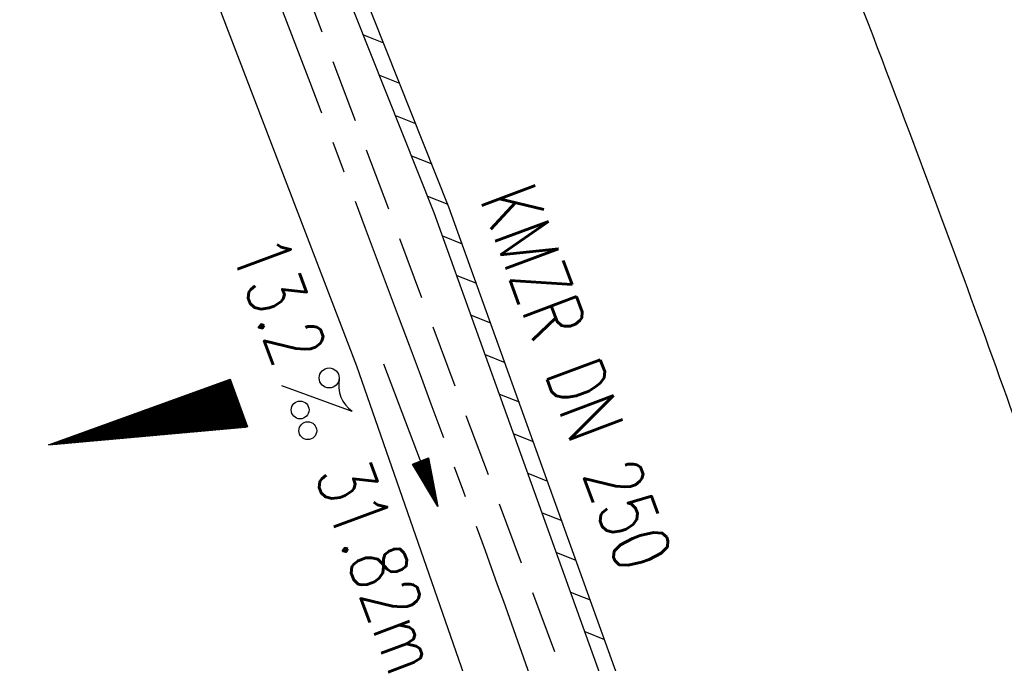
# Model space of a CAD drawing. Extents: x 450316 to 454644, y 428795 to 436505.
# Tile 299 of 324: x 453205 to 453236, y 433503 to 433524. Entities that reach past the tile are written whole.
import ezdxf
from ezdxf.enums import TextEntityAlignment as Align

# ---------------------------------------------------------------- set-up
doc = ezdxf.new("R2010")
doc.units = 0
doc.header["$LTSCALE"] = 2
doc.header["$MEASUREMENT"] = 0
for name, pattern in [('ACHSE', [5.5, 4, -0.5, 0.5, -0.5]), ('AUSGEZOGEN', [0]), ('GESTRICH-X2', [1.5, 1, -0.5])]:
    doc.linetypes.add(name, pattern=pattern)
doc.layers.get('0').update_dxf_attribs({"linetype": 'CONTINUOUS'})
for name, color, linetype in [('ACHSETOP', 1, 'ACHSE'), ('FBR', 8, 'CONTINUOUS'), ('GEF', 1, 'AUSGEZOGEN'), ('KANAL', 7, 'GESTRICH-X2'), ('PFEIL', 7, 'CONTINUOUS'), ('RINNE', 8, 'CONTINUOUS'), ('TEXTO', 4, 'CONTINUOUS'), ('TEXTU', 4, 'CONTINUOUS')]:
    doc.layers.add(name, color=color, linetype=linetype)
doc.styles.add('ROMANS', font='romans.shx', dxfattribs={"width": 0.8})

# ---------------------------------------------------------------- blocks, each defined once
blk = doc.blocks.new('PROM')
blk.add_line((1.566, 1.817), (0.019, 0.015))
for centre, radius in [((0.317, 1.51), 0.317), ((0.943, 0.291), 0.283), ((1.645, 0.287), 0.283)]:
    blk.add_circle(centre, radius)
blk.add_arc((0.992, 2.682), 1.033, 239.1414, 303.3549)
blk = doc.blocks.new('PFEIL2')
at = {"color": 0}
for p, q in [((0.88, 0.002), (-2.401, -0.012)), ((0.881, -0.271), (0.879, 0.276)), ((0.879, 0.276), (2.429, 0.009)), ((0.911, 0.27), (0.879, 0.265)), ((0.965, 0.261), (0.879, 0.246)), ((1.019, 0.252), (0.879, 0.228)), ((1.073, 0.242), (0.879, 0.209)), ((1.127, 0.233), (0.879, 0.191)), ((1.181, 0.224), (0.879, 0.172)), ((1.235, 0.214), (0.879, 0.154)), ((1.289, 0.205), (0.879, 0.135)), ((1.343, 0.196), (0.879, 0.117)), ((1.397, 0.187), (0.879, 0.098)), ((1.451, 0.177), (0.879, 0.08)), ((1.505, 0.168), (0.879, 0.061)), ((1.559, 0.159), (0.88, 0.043)), ((1.613, 0.149), (0.88, 0.024)), ((1.668, 0.14), (0.88, 0.006)), ((1.722, 0.131), (0.88, -0.013)), ((1.776, 0.121), (0.88, -0.031)), ((1.83, 0.112), (0.88, -0.05)), ((1.884, 0.103), (0.88, -0.068)), ((1.938, 0.094), (0.88, -0.087)), ((1.992, 0.084), (0.88, -0.105)), ((2.046, 0.075), (0.88, -0.124)), ((2.1, 0.066), (0.88, -0.142)), ((2.154, 0.056), (0.88, -0.161)), ((2.208, 0.047), (0.88, -0.179)), ((2.262, 0.038), (0.881, -0.198)), ((2.316, 0.029), (0.881, -0.216)), ((2.37, 0.019), (0.881, -0.235)), ((2.424, 0.01), (0.881, -0.253)), ((2.429, 0.009), (0.881, -0.271))]:
    blk.add_line(p, q, dxfattribs=at)
blk = doc.blocks.new('*X33')
at = {"color": 0}
for p, q in [((725.827, 193.844), (727.436, 195.453)), ((725.827, 193.853), (727.427, 195.453)), ((725.827, 193.861), (727.418, 195.453)), ((725.827, 193.87), (727.409, 195.453)), ((725.827, 193.879), (727.401, 195.453)), ((725.827, 193.888), (727.392, 195.453)), ((725.827, 193.897), (727.383, 195.453)), ((725.827, 193.906), (727.374, 195.453)), ((725.827, 193.914), (727.365, 195.453)), ((725.827, 193.923), (727.356, 195.453)), ((725.827, 193.932), (727.347, 195.453)), ((725.827, 193.941), (727.339, 195.453)), ((725.827, 193.95), (727.33, 195.453)), ((725.827, 193.959), (727.321, 195.453)), ((725.827, 193.967), (727.312, 195.453)), ((725.827, 193.976), (727.303, 195.453)), ((725.827, 193.985), (727.294, 195.453)), ((725.827, 193.994), (727.286, 195.453)), ((725.827, 194.003), (727.277, 195.453)), ((725.827, 194.012), (727.268, 195.453)), ((725.827, 194.02), (727.259, 195.453)), ((725.827, 194.029), (727.25, 195.453)), ((725.827, 194.038), (727.241, 195.453)), ((725.827, 194.047), (727.233, 195.453)), ((725.827, 194.056), (727.224, 195.453)), ((725.827, 194.065), (727.215, 195.453)), ((725.827, 194.073), (727.206, 195.453)), ((725.827, 194.082), (727.197, 195.453)), ((725.827, 194.091), (727.188, 195.453)), ((725.827, 194.1), (727.18, 195.453)), ((725.827, 194.109), (727.171, 195.453)), ((725.827, 194.118), (727.162, 195.453)), ((725.827, 194.127), (727.153, 195.453)), ((725.827, 194.135), (727.144, 195.453)), ((725.827, 194.144), (727.135, 195.453)), ((725.827, 194.153), (727.127, 195.453)), ((725.827, 194.162), (727.118, 195.453)), ((725.827, 194.171), (727.109, 195.453)), ((725.827, 194.18), (727.1, 195.453)), ((725.827, 194.188), (727.091, 195.453)), ((725.827, 194.197), (727.082, 195.453)), ((725.827, 194.206), (727.073, 195.453)), ((725.827, 194.215), (727.065, 195.453)), ((725.827, 194.224), (727.056, 195.453)), ((725.827, 194.233), (727.047, 195.453)), ((725.827, 194.241), (727.038, 195.453)), ((725.827, 194.25), (727.029, 195.453)), ((725.827, 194.259), (727.02, 195.453)), ((725.827, 194.268), (727.012, 195.453)), ((725.827, 194.277), (727.003, 195.453)), ((725.827, 194.286), (726.994, 195.453)), ((725.827, 194.294), (726.985, 195.453)), ((725.827, 194.303), (726.976, 195.453)), ((725.827, 194.312), (726.967, 195.453)), ((725.827, 194.321), (726.959, 195.453)), ((725.827, 194.33), (726.95, 195.453)), ((725.827, 194.339), (726.941, 195.453)), ((725.827, 194.348), (726.932, 195.453)), ((725.827, 194.356), (726.923, 195.453)), ((725.827, 194.365), (726.914, 195.453)), ((725.827, 194.374), (726.906, 195.453)), ((725.827, 194.383), (726.897, 195.453)), ((725.827, 194.392), (726.888, 195.453)), ((725.827, 194.401), (726.879, 195.453)), ((725.827, 194.409), (726.87, 195.453)), ((725.827, 194.418), (726.861, 195.453)), ((725.827, 194.427), (726.853, 195.453)), ((725.827, 194.436), (726.844, 195.453)), ((725.827, 194.445), (726.835, 195.453)), ((725.827, 194.454), (726.826, 195.453)), ((725.827, 194.462), (726.817, 195.453)), ((725.827, 194.471), (726.808, 195.453)), ((725.827, 194.48), (726.799, 195.453)), ((725.827, 194.489), (726.791, 195.453)), ((725.827, 194.498), (726.782, 195.453)), ((725.827, 194.507), (726.773, 195.453)), ((725.827, 194.515), (726.764, 195.453)), ((725.827, 194.524), (726.755, 195.453)), ((725.827, 194.533), (726.746, 195.453)), ((725.827, 194.542), (726.738, 195.453)), ((725.827, 194.551), (726.729, 195.453)), ((725.827, 194.56), (726.72, 195.453)), ((725.827, 194.568), (726.711, 195.453)), ((725.827, 194.577), (726.702, 195.453)), ((725.827, 194.586), (726.693, 195.453)), ((725.827, 194.595), (726.685, 195.453)), ((725.827, 194.604), (726.676, 195.453)), ((725.827, 194.613), (726.667, 195.453)), ((725.827, 194.622), (726.658, 195.453)), ((725.827, 194.63), (726.649, 195.453)), ((725.827, 194.639), (726.64, 195.453)), ((725.827, 194.648), (726.632, 195.453)), ((725.827, 194.657), (726.623, 195.453)), ((725.827, 194.666), (726.614, 195.453)), ((725.827, 194.675), (726.605, 195.453)), ((725.827, 194.683), (726.596, 195.453)), ((725.827, 194.692), (726.587, 195.453)), ((725.827, 194.701), (726.579, 195.453)), ((725.827, 194.71), (726.57, 195.453)), ((725.827, 194.719), (726.561, 195.453)), ((725.827, 194.728), (726.552, 195.453)), ((725.827, 194.736), (726.543, 195.453)), ((725.827, 194.745), (726.534, 195.453)), ((725.827, 194.754), (726.525, 195.453)), ((725.827, 194.763), (726.517, 195.453)), ((725.827, 194.772), (726.508, 195.453)), ((725.827, 194.781), (726.499, 195.453)), ((725.827, 194.789), (726.49, 195.453)), ((725.827, 194.798), (726.481, 195.453)), ((725.827, 194.807), (726.472, 195.453)), ((725.827, 194.816), (726.464, 195.453)), ((725.827, 194.825), (726.455, 195.453)), ((725.827, 194.834), (726.446, 195.453)), ((725.827, 194.842), (726.437, 195.453)), ((725.827, 194.851), (726.428, 195.453)), ((725.827, 194.86), (726.419, 195.453)), ((725.827, 194.869), (726.411, 195.453)), ((725.827, 194.878), (726.402, 195.453)), ((725.827, 194.887), (726.393, 195.453)), ((725.827, 194.896), (726.384, 195.453)), ((725.827, 194.904), (726.375, 195.453)), ((725.827, 194.913), (726.366, 195.453)), ((725.827, 194.922), (726.358, 195.453)), ((725.827, 194.931), (726.349, 195.453)), ((725.827, 194.94), (726.34, 195.453)), ((725.827, 194.949), (726.331, 195.453)), ((725.827, 194.957), (726.322, 195.453)), ((725.827, 194.966), (726.313, 195.453)), ((725.827, 194.975), (726.305, 195.453)), ((725.827, 194.984), (726.296, 195.453)), ((725.827, 194.993), (726.287, 195.453)), ((725.827, 195.002), (726.278, 195.453)), ((725.827, 195.01), (726.269, 195.453)), ((725.827, 195.019), (726.26, 195.453)), ((725.827, 195.028), (726.251, 195.453)), ((725.827, 195.037), (726.243, 195.453)), ((725.827, 195.046), (726.234, 195.453)), ((725.827, 195.055), (726.225, 195.453)), ((725.827, 195.063), (726.216, 195.453)), ((725.827, 195.072), (726.207, 195.453)), ((725.827, 195.081), (726.198, 195.453)), ((725.827, 195.09), (726.19, 195.453)), ((725.827, 195.099), (726.181, 195.453)), ((725.827, 195.108), (726.172, 195.453)), ((725.827, 195.116), (726.163, 195.453)), ((725.827, 195.125), (726.154, 195.453)), ((725.827, 195.134), (726.145, 195.453)), ((725.827, 195.143), (726.137, 195.453)), ((725.827, 195.152), (726.128, 195.453)), ((725.827, 195.161), (726.119, 195.453)), ((725.827, 195.17), (726.11, 195.453)), ((725.827, 195.178), (726.101, 195.453)), ((725.827, 195.187), (726.092, 195.453)), ((725.827, 195.196), (726.084, 195.453)), ((725.827, 195.205), (726.075, 195.453)), ((725.827, 195.214), (726.066, 195.453)), ((725.827, 195.223), (726.057, 195.453)), ((725.827, 195.231), (726.048, 195.453)), ((725.827, 195.24), (726.039, 195.453)), ((725.827, 195.249), (726.031, 195.453)), ((725.827, 195.258), (726.022, 195.453)), ((725.827, 195.267), (726.013, 195.453)), ((725.827, 195.276), (726.004, 195.453)), ((725.827, 195.284), (725.995, 195.453)), ((725.827, 195.293), (725.986, 195.453)), ((725.827, 195.302), (725.977, 195.453)), ((725.827, 195.311), (725.969, 195.453)), ((725.827, 195.32), (725.96, 195.453)), ((725.827, 195.329), (725.951, 195.453)), ((725.827, 195.337), (725.942, 195.453)), ((725.827, 195.346), (725.933, 195.453)), ((725.827, 195.355), (725.924, 195.453)), ((725.827, 195.364), (725.916, 195.453)), ((725.827, 195.373), (725.907, 195.453)), ((725.827, 195.382), (725.898, 195.453)), ((725.827, 195.39), (725.889, 195.453)), ((725.827, 195.399), (725.88, 195.453)), ((725.827, 195.408), (725.871, 195.453)), ((725.827, 195.417), (725.863, 195.453)), ((725.827, 195.426), (725.854, 195.453)), ((725.827, 195.435), (725.845, 195.453)), ((725.827, 195.444), (725.836, 195.453)), ((725.827, 193.826), (727.433, 195.433)), ((725.827, 193.817), (727.43, 195.421)), ((725.827, 193.808), (727.427, 195.409)), ((725.827, 193.799), (727.424, 195.397)), ((725.827, 193.791), (727.421, 195.385)), ((725.827, 193.782), (727.418, 195.373)), ((725.827, 193.773), (727.414, 195.361)), ((725.827, 193.764), (727.411, 195.349)), ((725.827, 193.755), (727.408, 195.337)), ((725.827, 193.746), (727.405, 195.325)), ((725.827, 193.738), (727.402, 195.313)), ((725.827, 193.729), (727.399, 195.301)), ((725.827, 193.72), (727.395, 195.289)), ((725.827, 193.711), (727.392, 195.277)), ((725.827, 193.702), (727.389, 195.265)), ((725.827, 193.693), (727.386, 195.253)), ((725.827, 193.685), (727.383, 195.241)), ((725.827, 193.676), (727.38, 195.229)), ((725.827, 193.667), (727.377, 195.217)), ((725.827, 193.658), (727.373, 195.205)), ((725.827, 193.649), (727.37, 195.193)), ((725.827, 193.64), (727.367, 195.181)), ((725.827, 193.632), (727.364, 195.169)), ((725.827, 193.623), (727.361, 195.157)), ((725.827, 193.614), (727.358, 195.145)), ((725.827, 193.605), (727.354, 195.133)), ((725.827, 193.596), (727.351, 195.121)), ((725.827, 193.587), (727.348, 195.109)), ((725.827, 193.579), (727.345, 195.097)), ((725.827, 193.57), (727.342, 195.085)), ((725.827, 193.561), (727.339, 195.073)), ((725.827, 193.552), (727.336, 195.061)), ((725.827, 193.543), (727.332, 195.049)), ((725.827, 193.534), (727.329, 195.037)), ((725.827, 193.525), (727.326, 195.025)), ((725.827, 193.517), (727.323, 195.013)), ((725.827, 193.508), (727.32, 195.001)), ((725.827, 193.499), (727.317, 194.989)), ((725.827, 193.49), (727.313, 194.977)), ((725.827, 193.481), (727.31, 194.965)), ((725.827, 193.472), (727.307, 194.953)), ((725.827, 193.464), (727.304, 194.941)), ((725.827, 193.455), (727.301, 194.929)), ((725.827, 193.446), (727.298, 194.917)), ((725.827, 193.437), (727.295, 194.905)), ((725.827, 193.428), (727.291, 194.893)), ((725.827, 193.419), (727.288, 194.881)), ((725.827, 193.411), (727.285, 194.869)), ((725.827, 193.402), (727.282, 194.857)), ((725.827, 193.393), (727.279, 194.845)), ((725.827, 193.384), (727.276, 194.833)), ((725.827, 193.375), (727.272, 194.821)), ((725.827, 193.366), (727.269, 194.809)), ((725.827, 193.358), (727.266, 194.797)), ((725.827, 193.349), (727.263, 194.785)), ((725.827, 193.34), (727.26, 194.773)), ((725.827, 193.331), (727.257, 194.761)), ((725.827, 193.322), (727.254, 194.749)), ((725.827, 193.313), (727.25, 194.737)), ((725.827, 193.305), (727.247, 194.725)), ((725.827, 193.296), (727.244, 194.713)), ((725.827, 193.287), (727.241, 194.701)), ((725.827, 193.278), (727.238, 194.689)), ((725.827, 193.269), (727.235, 194.677)), ((725.827, 193.26), (727.231, 194.665)), ((725.827, 193.251), (727.228, 194.653)), ((725.827, 193.243), (727.225, 194.641)), ((725.827, 193.234), (727.222, 194.629)), ((725.827, 193.225), (727.219, 194.617)), ((725.827, 193.216), (727.216, 194.605)), ((725.827, 193.207), (727.213, 194.593)), ((725.827, 193.198), (727.209, 194.581)), ((725.827, 193.19), (727.206, 194.569)), ((725.827, 193.181), (727.203, 194.557)), ((725.827, 193.172), (727.2, 194.545)), ((725.827, 193.163), (727.197, 194.533)), ((725.827, 193.154), (727.194, 194.521)), ((725.827, 193.145), (727.19, 194.509)), ((725.827, 193.137), (727.187, 194.497)), ((725.827, 193.128), (727.184, 194.485)), ((725.827, 193.119), (727.181, 194.473)), ((725.827, 193.11), (727.178, 194.461)), ((725.827, 193.101), (727.175, 194.449)), ((725.827, 193.092), (727.172, 194.437)), ((725.827, 193.084), (727.168, 194.425)), ((725.827, 193.075), (727.165, 194.413)), ((725.827, 193.066), (727.162, 194.401)), ((725.827, 193.057), (727.159, 194.389)), ((725.827, 193.048), (727.156, 194.377)), ((725.827, 193.039), (727.153, 194.365)), ((725.827, 193.031), (727.149, 194.353)), ((725.827, 193.022), (727.146, 194.341)), ((725.827, 193.013), (727.143, 194.329)), ((725.827, 193.004), (727.14, 194.317)), ((725.827, 192.995), (727.137, 194.305)), ((725.827, 192.986), (727.134, 194.293)), ((725.827, 192.977), (727.131, 194.281)), ((725.827, 192.969), (727.127, 194.269)), ((725.827, 192.96), (727.124, 194.257)), ((725.827, 192.951), (727.121, 194.245)), ((725.827, 192.942), (727.118, 194.233)), ((725.827, 192.933), (727.115, 194.221)), ((725.827, 192.924), (727.112, 194.209)), ((725.827, 192.916), (727.108, 194.197)), ((725.827, 192.907), (727.105, 194.185)), ((725.827, 192.898), (727.102, 194.173)), ((725.827, 192.889), (727.099, 194.161)), ((725.827, 192.88), (727.096, 194.15)), ((725.827, 192.871), (727.093, 194.138)), ((725.827, 192.863), (727.09, 194.126)), ((725.827, 192.854), (727.086, 194.114)), ((725.827, 192.845), (727.083, 194.102)), ((725.827, 192.836), (727.08, 194.09)), ((725.827, 192.827), (727.077, 194.078)), ((725.827, 192.818), (727.074, 194.066)), ((725.827, 192.81), (727.071, 194.054)), ((725.827, 192.801), (727.068, 194.042)), ((725.827, 192.792), (727.064, 194.03)), ((725.827, 192.783), (727.061, 194.018)), ((725.827, 192.774), (727.058, 194.006)), ((725.827, 192.765), (727.055, 193.994)), ((725.827, 192.757), (727.052, 193.982)), ((725.827, 192.748), (727.049, 193.97)), ((725.827, 192.739), (727.045, 193.958)), ((725.827, 192.73), (727.042, 193.946)), ((725.827, 192.721), (727.039, 193.934)), ((725.827, 192.712), (727.036, 193.922)), ((725.827, 192.703), (727.033, 193.91)), ((725.827, 192.695), (727.03, 193.898)), ((725.827, 192.686), (727.027, 193.886)), ((725.827, 192.677), (727.023, 193.874)), ((725.827, 192.668), (727.02, 193.862)), ((725.827, 192.659), (727.017, 193.85)), ((725.827, 192.65), (727.014, 193.838)), ((725.827, 192.642), (727.011, 193.826)), ((725.827, 192.633), (727.008, 193.814)), ((725.827, 192.624), (727.004, 193.802)), ((725.827, 192.615), (727.001, 193.79)), ((725.827, 192.606), (726.998, 193.778)), ((725.827, 192.597), (726.995, 193.766)), ((725.827, 192.589), (726.992, 193.754)), ((725.827, 192.58), (726.989, 193.742)), ((725.827, 192.571), (726.986, 193.73)), ((725.827, 192.562), (726.982, 193.718)), ((725.827, 192.553), (726.979, 193.706)), ((725.827, 192.544), (726.976, 193.694)), ((725.827, 192.536), (726.973, 193.682)), ((725.827, 192.527), (726.97, 193.67)), ((725.827, 192.518), (726.967, 193.658)), ((725.827, 192.509), (726.963, 193.646)), ((725.827, 192.5), (726.96, 193.634)), ((725.827, 192.491), (726.957, 193.622)), ((725.827, 192.483), (726.954, 193.61)), ((725.827, 192.474), (726.951, 193.598)), ((725.827, 192.465), (726.948, 193.586)), ((725.827, 192.456), (726.945, 193.574)), ((725.827, 192.447), (726.941, 193.562)), ((725.827, 192.438), (726.938, 193.55)), ((725.827, 192.429), (726.935, 193.538)), ((725.827, 192.421), (726.932, 193.526)), ((725.827, 192.412), (726.929, 193.514)), ((725.827, 192.403), (726.926, 193.502)), ((725.827, 192.394), (726.922, 193.49)), ((725.827, 192.385), (726.919, 193.478)), ((725.827, 192.376), (726.916, 193.466)), ((725.827, 192.368), (726.913, 193.454)), ((725.827, 192.359), (726.91, 193.442)), ((725.827, 192.35), (726.907, 193.43)), ((725.827, 192.341), (726.904, 193.418)), ((725.827, 192.332), (726.9, 193.406)), ((725.827, 192.323), (726.897, 193.394)), ((725.827, 192.315), (726.894, 193.382)), ((725.827, 192.306), (726.891, 193.37)), ((725.827, 192.297), (726.888, 193.358)), ((725.827, 192.288), (726.885, 193.346)), ((725.827, 192.279), (726.881, 193.334)), ((725.827, 192.27), (726.878, 193.322)), ((725.827, 192.262), (726.875, 193.31)), ((725.827, 192.253), (726.872, 193.298)), ((725.827, 192.244), (726.869, 193.286)), ((725.827, 192.235), (726.866, 193.274)), ((725.827, 192.226), (726.863, 193.262)), ((725.827, 192.217), (726.859, 193.25)), ((725.827, 192.209), (726.856, 193.238)), ((725.827, 192.2), (726.853, 193.226)), ((725.827, 192.191), (726.85, 193.214)), ((725.827, 192.182), (726.847, 193.202)), ((725.827, 192.173), (726.844, 193.19)), ((725.827, 192.164), (726.84, 193.178)), ((725.827, 192.155), (726.837, 193.166)), ((725.827, 192.147), (726.834, 193.154)), ((725.827, 192.138), (726.831, 193.142)), ((725.827, 192.129), (726.828, 193.13)), ((725.827, 192.12), (726.825, 193.118)), ((725.827, 192.111), (726.822, 193.106)), ((725.827, 192.102), (726.818, 193.094)), ((725.827, 192.094), (726.815, 193.082)), ((725.827, 192.085), (726.812, 193.07)), ((725.827, 192.076), (726.809, 193.058)), ((725.827, 192.067), (726.806, 193.046)), ((725.827, 192.058), (726.803, 193.034)), ((725.827, 192.049), (726.799, 193.022)), ((725.827, 192.041), (726.796, 193.01)), ((725.827, 192.032), (726.793, 192.998)), ((725.827, 192.023), (726.79, 192.986)), ((725.827, 192.014), (726.787, 192.974)), ((725.827, 192.005), (726.784, 192.962)), ((725.827, 191.996), (726.781, 192.95)), ((725.827, 191.988), (726.777, 192.938)), ((725.827, 191.979), (726.774, 192.926)), ((725.827, 191.97), (726.771, 192.914)), ((725.827, 191.961), (726.768, 192.902)), ((725.827, 191.952), (726.765, 192.89)), ((725.827, 191.943), (726.762, 192.878)), ((725.827, 191.935), (726.758, 192.866)), ((725.827, 191.926), (726.755, 192.854)), ((725.827, 191.917), (726.752, 192.842)), ((725.827, 191.908), (726.749, 192.83)), ((725.827, 191.899), (726.746, 192.818)), ((725.827, 191.89), (726.743, 192.806)), ((725.827, 191.881), (726.74, 192.794)), ((725.827, 191.873), (726.736, 192.782)), ((725.827, 191.864), (726.733, 192.77)), ((725.827, 191.855), (726.73, 192.758)), ((725.827, 191.846), (726.727, 192.746)), ((725.827, 191.837), (726.724, 192.734)), ((725.827, 191.828), (726.721, 192.722)), ((725.827, 191.82), (726.717, 192.71)), ((725.827, 191.811), (726.714, 192.698)), ((725.827, 191.802), (726.711, 192.686)), ((725.827, 191.793), (726.708, 192.674)), ((725.827, 191.784), (726.705, 192.662)), ((725.827, 191.775), (726.702, 192.65)), ((725.827, 191.767), (726.699, 192.639)), ((725.827, 191.758), (726.695, 192.627)), ((725.827, 191.749), (726.692, 192.615)), ((725.827, 191.74), (726.689, 192.603)), ((725.827, 191.731), (726.686, 192.591)), ((725.827, 191.722), (726.683, 192.579)), ((725.827, 191.714), (726.68, 192.567)), ((725.827, 191.705), (726.677, 192.555)), ((725.827, 191.696), (726.673, 192.543)), ((725.827, 191.687), (726.67, 192.531)), ((725.827, 191.678), (726.667, 192.519)), ((725.827, 191.669), (726.664, 192.507)), ((725.827, 191.66), (726.661, 192.495)), ((725.827, 191.652), (726.658, 192.483)), ((725.827, 191.643), (726.654, 192.471)), ((725.827, 191.634), (726.651, 192.459)), ((725.827, 191.625), (726.648, 192.447)), ((725.827, 191.616), (726.645, 192.435)), ((725.827, 191.607), (726.642, 192.423)), ((725.827, 191.599), (726.639, 192.411)), ((725.827, 191.59), (726.636, 192.399)), ((725.827, 191.581), (726.632, 192.387)), ((725.827, 191.572), (726.629, 192.375)), ((725.827, 191.563), (726.626, 192.363)), ((725.827, 191.554), (726.623, 192.351)), ((725.827, 191.546), (726.62, 192.339)), ((725.827, 191.537), (726.617, 192.327)), ((725.827, 191.528), (726.613, 192.315)), ((725.827, 191.519), (726.61, 192.303)), ((725.827, 191.51), (726.607, 192.291)), ((725.827, 191.501), (726.604, 192.279)), ((725.827, 191.493), (726.601, 192.267)), ((725.827, 191.484), (726.598, 192.255)), ((725.827, 191.475), (726.595, 192.243)), ((725.827, 191.466), (726.591, 192.231)), ((725.827, 191.457), (726.588, 192.219)), ((725.827, 191.448), (726.585, 192.207)), ((725.827, 191.44), (726.582, 192.195)), ((725.827, 191.431), (726.579, 192.183)), ((725.827, 191.422), (726.576, 192.171)), ((725.827, 191.413), (726.572, 192.159)), ((725.827, 191.404), (726.569, 192.147)), ((725.827, 191.395), (726.566, 192.135)), ((725.827, 191.386), (726.563, 192.123)), ((725.827, 191.378), (726.56, 192.111)), ((725.827, 191.369), (726.557, 192.099)), ((725.827, 191.36), (726.554, 192.087)), ((725.827, 191.351), (726.55, 192.075)), ((725.827, 191.342), (726.547, 192.063)), ((725.827, 191.333), (726.544, 192.051)), ((725.827, 191.325), (726.541, 192.039)), ((725.827, 191.316), (726.538, 192.027)), ((725.827, 191.307), (726.535, 192.015)), ((725.827, 191.298), (726.531, 192.003)), ((725.827, 191.289), (726.528, 191.991)), ((725.827, 191.28), (726.525, 191.979)), ((725.827, 191.272), (726.522, 191.967)), ((725.827, 191.263), (726.519, 191.955)), ((725.827, 191.254), (726.516, 191.943)), ((725.827, 191.245), (726.513, 191.931)), ((725.827, 191.236), (726.509, 191.919)), ((725.827, 191.227), (726.506, 191.907)), ((725.827, 191.219), (726.503, 191.895)), ((725.827, 191.21), (726.5, 191.883)), ((725.827, 191.201), (726.497, 191.871)), ((725.827, 191.192), (726.494, 191.859)), ((725.827, 191.183), (726.49, 191.847)), ((725.827, 191.174), (726.487, 191.835)), ((725.827, 191.166), (726.484, 191.823)), ((725.827, 191.157), (726.481, 191.811)), ((725.827, 191.148), (726.478, 191.799)), ((725.827, 191.139), (726.475, 191.787)), ((725.827, 191.13), (726.472, 191.775)), ((725.827, 191.121), (726.468, 191.763)), ((725.827, 191.112), (726.465, 191.751)), ((725.827, 191.104), (726.462, 191.739)), ((725.827, 191.095), (726.459, 191.727)), ((725.827, 191.086), (726.456, 191.715)), ((725.827, 191.077), (726.453, 191.703)), ((725.827, 191.068), (726.449, 191.691)), ((725.827, 191.059), (726.446, 191.679)), ((725.827, 191.051), (726.443, 191.667)), ((725.827, 191.042), (726.44, 191.655)), ((725.827, 191.033), (726.437, 191.643)), ((725.827, 191.024), (726.434, 191.631)), ((725.827, 191.015), (726.431, 191.619)), ((725.827, 191.006), (726.427, 191.607)), ((725.827, 190.998), (726.424, 191.595)), ((725.827, 190.989), (726.421, 191.583)), ((725.827, 190.98), (726.418, 191.571)), ((725.827, 190.971), (726.415, 191.559)), ((725.827, 190.962), (726.412, 191.547)), ((725.827, 190.953), (726.408, 191.535)), ((725.827, 190.945), (726.405, 191.523)), ((725.827, 190.936), (726.402, 191.511)), ((725.827, 190.927), (726.399, 191.499)), ((725.827, 190.918), (726.396, 191.487)), ((725.827, 190.909), (726.393, 191.475)), ((725.827, 190.9), (726.39, 191.463)), ((725.827, 190.892), (726.386, 191.451)), ((725.827, 190.883), (726.383, 191.439)), ((725.827, 190.874), (726.38, 191.427)), ((725.827, 190.865), (726.377, 191.415)), ((725.827, 190.856), (726.374, 191.403)), ((725.827, 190.847), (726.371, 191.391)), ((725.827, 190.838), (726.367, 191.379)), ((725.827, 190.83), (726.364, 191.367)), ((725.827, 190.821), (726.361, 191.355)), ((725.827, 190.812), (726.358, 191.343)), ((725.827, 190.803), (726.355, 191.331)), ((725.827, 190.794), (726.352, 191.319)), ((725.827, 190.785), (726.349, 191.307)), ((725.827, 190.777), (726.345, 191.295)), ((725.827, 190.768), (726.342, 191.283)), ((725.827, 190.759), (726.339, 191.271)), ((725.827, 190.75), (726.336, 191.259)), ((725.827, 190.741), (726.333, 191.247)), ((725.827, 190.732), (726.33, 191.235)), ((725.827, 190.724), (726.326, 191.223)), ((725.827, 190.715), (726.323, 191.211)), ((725.827, 190.706), (726.32, 191.199)), ((725.827, 190.697), (726.317, 191.187)), ((725.827, 190.688), (726.314, 191.175)), ((725.827, 190.679), (726.311, 191.163)), ((725.827, 190.671), (726.308, 191.151)), ((725.827, 190.662), (726.304, 191.139)), ((725.827, 190.653), (726.301, 191.128)), ((725.827, 190.644), (726.298, 191.116)), ((725.827, 190.635), (726.295, 191.104)), ((725.827, 190.626), (726.292, 191.092)), ((725.827, 190.618), (726.289, 191.08)), ((725.827, 190.609), (726.286, 191.068)), ((725.827, 190.6), (726.282, 191.056)), ((725.827, 190.591), (726.279, 191.044)), ((725.827, 190.582), (726.276, 191.032)), ((725.827, 190.573), (726.273, 191.02)), ((725.827, 190.564), (726.27, 191.008)), ((725.827, 190.556), (726.267, 190.996)), ((725.827, 190.547), (726.263, 190.984)), ((725.827, 190.538), (726.26, 190.972)), ((725.827, 190.529), (726.257, 190.96)), ((725.827, 190.52), (726.254, 190.948)), ((725.827, 190.511), (726.251, 190.936)), ((725.827, 190.503), (726.248, 190.924)), ((725.827, 190.494), (726.245, 190.912)), ((725.827, 190.485), (726.241, 190.9)), ((725.827, 190.476), (726.238, 190.888)), ((725.827, 190.467), (726.235, 190.876)), ((725.827, 190.458), (726.232, 190.864)), ((725.827, 190.45), (726.229, 190.852)), ((725.827, 190.441), (726.226, 190.84)), ((725.827, 190.432), (726.222, 190.828)), ((725.827, 190.423), (726.219, 190.816)), ((725.827, 190.414), (726.216, 190.804)), ((725.827, 190.405), (726.213, 190.792)), ((725.827, 190.397), (726.21, 190.78)), ((725.827, 190.388), (726.207, 190.768)), ((725.827, 190.379), (726.204, 190.756)), ((725.827, 190.37), (726.2, 190.744)), ((725.827, 190.361), (726.197, 190.732)), ((725.827, 190.352), (726.194, 190.72)), ((725.827, 190.344), (726.191, 190.708)), ((725.827, 190.335), (726.188, 190.696)), ((725.827, 190.326), (726.185, 190.684)), ((725.827, 190.317), (726.181, 190.672)), ((725.827, 190.308), (726.178, 190.66)), ((725.827, 190.299), (726.175, 190.648)), ((725.827, 190.29), (726.172, 190.636)), ((725.827, 190.282), (726.169, 190.624)), ((725.827, 190.273), (726.166, 190.612)), ((725.827, 190.264), (726.163, 190.6)), ((725.827, 190.255), (726.159, 190.588)), ((725.827, 190.246), (726.156, 190.576)), ((725.827, 190.237), (726.153, 190.564)), ((725.827, 190.229), (726.15, 190.552)), ((725.827, 190.22), (726.147, 190.54)), ((725.827, 190.211), (726.144, 190.528)), ((725.827, 190.202), (726.14, 190.516)), ((725.827, 190.193), (726.137, 190.504)), ((725.827, 190.184), (726.134, 190.492)), ((725.827, 190.176), (726.131, 190.48)), ((725.827, 190.167), (726.128, 190.468)), ((725.827, 190.158), (726.125, 190.456)), ((725.827, 190.149), (726.122, 190.444)), ((725.827, 190.14), (726.118, 190.432)), ((725.827, 190.131), (726.115, 190.42)), ((725.827, 190.123), (726.112, 190.408)), ((725.827, 190.114), (726.109, 190.396)), ((725.827, 190.105), (726.106, 190.384)), ((725.827, 190.096), (726.103, 190.372)), ((725.827, 190.087), (726.099, 190.36)), ((725.827, 190.078), (726.096, 190.348)), ((725.827, 190.07), (726.093, 190.336)), ((725.827, 190.061), (726.09, 190.324)), ((725.827, 190.052), (726.087, 190.312)), ((725.827, 190.043), (726.084, 190.3)), ((725.827, 190.034), (726.081, 190.288)), ((725.827, 190.025), (726.077, 190.276)), ((725.827, 190.016), (726.074, 190.264)), ((725.827, 190.008), (726.071, 190.252)), ((725.827, 189.999), (726.068, 190.24)), ((725.827, 189.99), (726.065, 190.228)), ((725.827, 189.981), (726.062, 190.216)), ((725.827, 189.972), (726.058, 190.204)), ((725.827, 189.963), (726.055, 190.192)), ((725.827, 189.955), (726.052, 190.18)), ((725.827, 189.946), (726.049, 190.168)), ((725.827, 189.937), (726.046, 190.156)), ((725.827, 189.928), (726.043, 190.144)), ((725.827, 189.919), (726.04, 190.132)), ((725.827, 189.91), (726.036, 190.12)), ((725.827, 189.902), (726.033, 190.108)), ((725.827, 189.893), (726.03, 190.096)), ((725.827, 189.884), (726.027, 190.084)), ((725.827, 189.875), (726.024, 190.072)), ((725.827, 189.866), (726.021, 190.06)), ((725.827, 189.857), (726.017, 190.048)), ((725.827, 189.849), (726.014, 190.036)), ((725.827, 189.84), (726.011, 190.024)), ((725.827, 189.831), (726.008, 190.012)), ((725.827, 189.822), (726.005, 190)), ((725.827, 189.813), (726.002, 189.988)), ((725.827, 189.804), (725.999, 189.976)), ((725.827, 189.796), (725.995, 189.964)), ((725.827, 189.787), (725.992, 189.952)), ((725.827, 189.778), (725.989, 189.94)), ((725.827, 189.769), (725.986, 189.928)), ((725.827, 189.76), (725.983, 189.916)), ((725.827, 189.751), (725.98, 189.904)), ((725.827, 189.742), (725.976, 189.892)), ((725.827, 189.734), (725.973, 189.88)), ((725.827, 189.725), (725.97, 189.868)), ((725.827, 189.716), (725.967, 189.856)), ((725.827, 189.707), (725.964, 189.844)), ((725.827, 189.698), (725.961, 189.832)), ((725.827, 189.689), (725.958, 189.82)), ((725.827, 189.681), (725.954, 189.808)), ((725.827, 189.672), (725.951, 189.796)), ((725.827, 189.663), (725.948, 189.784)), ((725.827, 189.654), (725.945, 189.772)), ((725.827, 189.645), (725.942, 189.76)), ((725.827, 189.636), (725.939, 189.748)), ((725.827, 189.628), (725.935, 189.736)), ((725.827, 189.619), (725.932, 189.724)), ((725.827, 189.61), (725.929, 189.712)), ((725.827, 189.601), (725.926, 189.7)), ((725.827, 189.592), (725.923, 189.688)), ((725.827, 189.583), (725.92, 189.676)), ((725.827, 189.575), (725.917, 189.664)), ((725.827, 189.566), (725.913, 189.652)), ((725.827, 189.557), (725.91, 189.64)), ((725.827, 189.548), (725.907, 189.628)), ((725.827, 189.539), (725.904, 189.616)), ((725.827, 189.53), (725.901, 189.605)), ((725.827, 189.521), (725.898, 189.593)), ((725.827, 189.513), (725.895, 189.581)), ((725.827, 189.504), (725.891, 189.569)), ((725.827, 189.495), (725.888, 189.557)), ((725.827, 189.486), (725.885, 189.545)), ((725.827, 189.477), (725.882, 189.533)), ((725.827, 189.468), (725.879, 189.521)), ((725.827, 189.46), (725.876, 189.509)), ((725.827, 189.451), (725.872, 189.497)), ((725.827, 189.442), (725.869, 189.485)), ((725.827, 189.433), (725.866, 189.473)), ((725.827, 189.424), (725.863, 189.461)), ((725.827, 189.415), (725.86, 189.449)), ((725.827, 189.407), (725.857, 189.437)), ((725.827, 189.398), (725.854, 189.425)), ((725.827, 189.389), (725.85, 189.413)), ((725.827, 189.38), (725.847, 189.401)), ((725.827, 189.371), (725.844, 189.389)), ((725.827, 189.362), (725.841, 189.377)), ((725.827, 189.354), (725.838, 189.365)), ((725.827, 189.345), (725.835, 189.353)), ((725.827, 189.336), (725.831, 189.341))]:
    blk.add_line(p, q, dxfattribs=at)
blk = doc.blocks.new('GEF')
at = {"color": 0}
for p, q in [((0.01, 0.018), (0.01, 6.148)), ((1.622, 6.148), (0.01, 0.018)), ((0.01, 6.148), (1.622, 6.148))]:
    blk.add_line(p, q, dxfattribs=at)
blk.add_blockref('*X33', (-725.817, -189.305), dxfattribs=at)

msp = doc.modelspace()

# ---------------------------------------------------------------- linework, layer by layer
at = {"layer": 'ACHSETOP', "flags": 128}
msp.add_lwpolyline([(451271.766, 435019.042, -0.000001), (451272.365, 435018.353, -0.000032), (451272.387, 435018.328), (451288.791, 434999.463, -0.000002), (451296.993, 434990.03, 0.000007), (451305.195, 434980.597, 0.000007), (451313.397, 434971.165, -0.000007), (451321.599, 434961.732, -0.000007), (451329.801, 434952.299, 0.000007), (451338.003, 434942.866, 0.000007), (451346.205, 434933.433, -0.000007), (451354.407, 434924.001, -0.000007), (451362.609, 434914.568, 0.000011), (451370.811, 434905.135, 0.000001), (451379.013, 434895.702, 0.000001), (451387.215, 434886.27), (451403.62, 434867.404), (451420.024, 434848.539), (451436.428, 434829.674, -0.000013), (451444.63, 434820.241, 0.000007), (451452.832, 434810.808, 0.000007), (451461.034, 434801.376, -0.000007), (451469.236, 434791.943, -0.000007), (451477.438, 434782.51, 0.000007), (451485.64, 434773.077, 0.000007), (451493.842, 434763.645, -0.000007), (451502.044, 434754.212, -0.000007), (451510.246, 434744.779, 0.000007), (451518.448, 434735.346, 0.000007), (451526.65, 434725.914, -0.000007), (451534.852, 434716.481, -0.000007), (451543.054, 434707.048, 0.000011), (451551.256, 434697.615, 0.000001), (451559.458, 434688.182, 0.000001), (451567.66, 434678.75), (451584.065, 434659.884, -0.000001), (451592.267, 434650.452, -0.000001), (451600.469, 434641.019, -0.000011), (451608.671, 434631.586, 0.000013), (451616.873, 434622.153), (451633.277, 434603.288), (451649.681, 434584.423, -0.000013), (451657.883, 434574.99, 0.000007), (451666.085, 434565.557, 0.000007), (451674.287, 434556.124, -0.000007), (451682.489, 434546.692, -0.000007), (451690.691, 434537.259, 0.000006), (451698.893, 434527.826), (451715.297, 434508.961, -0.000015), (451721.01, 434502.39, 0.000008), (451726.723, 434495.82, 0.000958), (451727.518, 434494.909, 0.000181), (451731.723, 434490.114, 0.003894), (451738.179, 434482.871, 0.00247), (451748.503, 434471.583, 0.003793), (451756.233, 434463.34, 0.003129), (451765.742, 434453.478, 0.00313), (451774.532, 434444.586, 0.003132), (451783.429, 434435.81, 0.003134), (451792.435, 434427.146, 0.003132), (451801.553, 434418.591, 0.003131), (451810.774, 434410.155, 0.00313), (451820.102, 434401.832, 0.003133), (451829.541, 434393.621, 0.003138), (451839.066, 434385.542, 0.003131), (451848.69, 434377.585, 0.003125), (451858.432, 434369.733, 0.003124), (451868.271, 434362.004, 0.00313), (451878.187, 434354.413, 0.003138), (451888.199, 434346.945, 0.003133), (451898.32, 434339.593, 0.003131), (451908.525, 434332.373, 0.003131), (451918.818, 434325.282, 0.003132), (451929.206, 434318.316, 0.003136), (451939.668, 434311.489, 0.00313), (451950.209, 434304.797, 0.003123), (451960.857, 434298.223, 0.003128), (451971.589, 434291.781, 0.003137), (451982.371, 434285.491, 0.003139), (451993.235, 434279.335, 0.003133), (452004.198, 434273.303, 0.003123), (452015.227, 434267.413, 0.003125), (452026.323, 434261.665, 0.003132), (452037.503, 434256.05, 0.003138), (452048.733, 434250.584, 0.003134), (452060.02, 434245.265, 0.003122), (452071.413, 434240.069, 0.003127), (452083.62, 434234.685, 0.003578), (452094.349, 434230.124, 0.002702), (452108.409, 434224.354, 0.004189), (452117.528, 434220.758, 0.00053), (452126.341, 434217.378, 0.001569), (452129.323, 434216.249, 0.000008), (452135.115, 434214.077, -0.000025), (452140.907, 434211.904), (452164.314, 434203.123, 0.000006), (452176.018, 434198.733, -0.000007), (452187.722, 434194.343), (452211.129, 434185.563), (452234.536, 434176.783, -0.000012), (452246.24, 434172.393, 0.000007), (452257.944, 434168.002, 0.000002), (452265.746, 434165.075, 0.000001), (452281.351, 434159.222, 0.000005), (452293.055, 434154.832, -0.000007), (452304.759, 434150.442, -0.000019), (452316.463, 434146.052, 0.000015), (452328.166, 434141.661, 0.000002), (452338.097, 434137.936, 0.000001), (452351.573, 434132.881, 0.000004), (452363.277, 434128.491, -0.000006), (452374.981, 434124.101, -0.00002), (452386.684, 434119.71, 0.00002), (452398.388, 434115.32, 0.000006), (452410.092, 434110.93, -0.000004), (452421.796, 434106.54, -0.000001), (452435.272, 434101.485, -0.000002), (452445.203, 434097.76, -0.000015), (452456.906, 434093.369, 0.000019), (452468.61, 434088.979, 0.000007), (452480.314, 434084.589, -0.000006), (452492.018, 434080.199, -0.000002), (452503.721, 434075.809, 0.000002), (452515.425, 434071.419, 0.000006), (452527.129, 434067.029, -0.000007), (452538.833, 434062.639, -0.000019), (452550.536, 434058.248, 0.000015), (452562.24, 434053.858, 0.000002), (452572.171, 434050.133, 0.000001), (452585.647, 434045.078, 0.000004), (452597.351, 434040.688, -0.000006), (452609.055, 434036.298, -0.00002), (452620.758, 434031.907, 0.00002), (452632.462, 434027.517, 0.000006), (452644.166, 434023.127, -0.000004), (452655.87, 434018.737, -0.000001), (452669.346, 434013.682, -0.000002), (452679.277, 434009.957, -0.000015), (452690.981, 434005.567, 0.000014), (452702.684, 434001.176, 0.000011), (452714.388, 433996.786, -0.000001), (452726.092, 433992.396, -0.000007), (452735.031, 433989.043, -0.000005), (452748.181, 433984.11, -0.000156), (452748.221, 433984.095, -0.000005), (452749.498, 433983.615, -0.004183), (452758.692, 433980.071, -0.002721), (452772.748, 433974.429, -0.005081), (452782.771, 433970.223, -0.003908), (452795.7, 433964.522, -0.003912), (452807.05, 433959.304, -0.003907), (452818.331, 433953.902, -0.003903), (452829.522, 433948.327, -0.003904), (452840.62, 433942.58, -0.003907), (452851.631, 433936.658, -0.003909), (452862.543, 433930.568, -0.003906), (452873.352, 433924.312, -0.003899), (452884.081, 433917.876, -0.003907), (452894.713, 433911.271, -0.003917), (452905.212, 433904.518, -0.003914), (452915.606, 433897.601, -0.003904), (452925.914, 433890.505, -0.003895), (452936.108, 433883.251, -0.003902), (452946.169, 433875.853, -0.003909), (452956.117, 433868.296, -0.003904), (452965.957, 433860.575, -0.003908), (452975.671, 433852.704, -0.00391), (452985.257, 433844.687, -0.003909), (452994.717, 433836.52, -0.003908), (453004.051, 433828.203, -0.003902), (453013.251, 433819.744, -0.003901), (453022.321, 433811.14, -0.003907), (453031.261, 433802.39, -0.003913), (453040.05, 433793.514, -0.003909), (453048.995, 433784.194, -0.00418), (453057.218, 433775.343, -0.003621), (453064.799, 433766.924, -0.003001), (453073.811, 433756.645, -0.003775), (453082.931, 433745.954, -0.004894), (453089.822, 433737.587, -0.004962), (453096.584, 433729.038, -0.003805), (453105.204, 433717.738, -0.003005), (453113.364, 433706.734, -0.003643), (453119.973, 433697.569, -0.004174), (453127.227, 433687.17, -0.004295), (453134.105, 433676.947, -0.003507), (453140.018, 433667.855, -0.002688), (453147.586, 433655.895, -0.003695), (453155.363, 433643.251, -0.00538), (453160.547, 433634.47, -0.005332), (453165.53, 433625.601, -0.003667), (453172.541, 433612.577, -0.002679), (453179.095, 433600.023, -0.003501), (453183.992, 433590.355, -0.004313), (453189.196, 433579.668, -0.003909), (453194.743, 433567.786, -0.003909), (453199.853, 433556.378, -0.003909), (453204.783, 433544.892, -0.003903), (453209.809, 433532.66, -0.004384), (453214.103, 433521.695, -0.003423), (453219.661, 433506.825, -0.005955), (453222.694, 433498.219, -0.000145), (453225.568, 433489.736, -0.000252), (453227.219, 433484.852, -0.000085), (453230.064, 433476.416, -0.000405), (453230.656, 433474.653, -0.003646), (453233.571, 433465.744, 0.00217), (453238.424, 433450.758, 0.000006), (453242.327, 433438.883, -0.000007), (453246.23, 433427.008, -0.000012), (453250.132, 433415.133, 0.000009), (453254.035, 433403.258, 0.003001), (453258.01, 433391.404, -0.003002), (453261.985, 433379.55, -0.003008), (453265.815, 433367.653, 0.003009), (453269.646, 433355.757, 0.00001), (453273.549, 433343.882, -0.000019), (453277.452, 433332.007), (453285.257, 433308.257, 0.000005), (453289.16, 433296.382, -0.000004), (453293.063, 433284.507, -0.000001), (453297.412, 433271.275, -0.000001), (453300.869, 433260.756, -0.00001), (453304.771, 433248.881, 0.000008), (453308.674, 433237.006, 0.000011), (453312.577, 433225.131, -0.000004), (453316.48, 433213.256, -0.000007), (453317.957, 433208.761, -0.000002), (453324.285, 433189.506, -0.00006), (453324.748, 433188.095, 0.000004), (453325.212, 433186.684, 0.001409), (453327.806, 433178.862, 0.000842), (453332.205, 433165.794, 0.002106), (453335.59, 433155.932, 0.001506), (453340.42, 433142.182, 0.001603), (453344.587, 433130.552, 0.001566), (453348.928, 433118.674, 0.00157), (453353.282, 433106.987, 0.001563), (453357.73, 433095.275, 0.001555), (453362.245, 433083.606, 0.001558), (453366.823, 433071.988, 0.001562), (453371.477, 433060.391, 0.001561), (453376.206, 433048.816, 0.001565), (453381.007, 433037.273, 0.001565), (453385.878, 433025.763, 0.001563), (453390.82, 433014.287, 0.001561), (453395.838, 433002.832, 0.001559), (453400.927, 432991.41, 0.00156), (453406.083, 432980.028, 0.001563), (453411.315, 432968.669, 0.001565), (453416.612, 432957.354, 0.001562), (453421.976, 432946.082, 0.001558), (453427.424, 432934.813, 0.001559), (453432.943, 432923.577, 0.001564), (453438.516, 432912.409, 0.001566), (453444.163, 432901.268, 0.001564), (453449.888, 432890.145, 0.001558), (453455.356, 432879.682, 0.001394), (453461.537, 432868.025, 0.001724), (453468.567, 432854.963, 0.002516), (453473.461, 432846.052, 0.001346), (453478.156, 432837.657, 0.000835), (453485.787, 432824.152, 0.000825), (453493.393, 432810.794, 0.001335), (453498.128, 432802.562, 0.002522), (453503.255, 432793.804, 0.001723), (453510.868, 432781.051, 0.001395), (453517.698, 432769.769, 0.001557), (453523.875, 432759.701, 0.001564), (453531.451, 432747.524, 0.002105), (453537.147, 432738.516, 0.001027), (453545.205, 432725.948, 0.001523), (453550.684, 432717.498, 0.000001), (453550.839, 432717.261, 0.000124), (453550.84, 432717.259, 0.000024), (453557.597, 432706.912, -0.000007), (453564.355, 432696.566, -0.000001), (453571.19, 432686.101, 0.000005), (453578.025, 432675.635, 0.000012), (453584.861, 432665.17, -0.000012), (453591.696, 432654.704, -0.000004), (453598.531, 432644.238, 0.000004), (453605.366, 432633.773, 0.000001), (453612.202, 432623.307, -0.000001), (453619.037, 432612.841, -0.000004), (453625.872, 432602.376, 0.000003), (453632.707, 432591.91), (453646.378, 432570.979, -0.000014), (453650.935, 432564.001, -0.000007), (453660.048, 432550.047, -0.002465), (453666.815, 432539.572, 0.002471), (453673.568, 432529.119, 0.002497), (453680.467, 432518.67, -0.002488), (453687.389, 432508.185, -0.000003), (453694.224, 432497.72, 0.000006), (453701.059, 432487.254), (453714.73, 432466.322, -0.000006), (453721.565, 432455.856, 0.000006), (453728.4, 432445.391, 0.000183), (453728.474, 432445.277, -0.000027), (453728.969, 432444.521, -0.003905), (453733.992, 432436.709, -0.002472), (453741.768, 432424.267, -0.005163), (453747.303, 432415.103, -0.003867), (453754.471, 432402.736, -0.003958), (453760.534, 432391.888, -0.003913), (453766.494, 432380.818, -0.003903), (453772.248, 432369.72, -0.003904), (453777.826, 432358.535, -0.003901), (453783.485, 432346.731, -0.004288), (453788.457, 432335.909, -0.003523), (453794.251, 432322.76, -0.004762), (453798.376, 432312.962, -0.001651), (453802.105, 432303.777, -0.002689), (453804.345, 432298.119, -0.001542), (453805.535, 432295.038, -0.000893), (453807.562, 432289.711, -0.005639), (453811.068, 432280.125, -0.003891), (453815.882, 432266.138, -0.00573), (453819.492, 432254.955, -0.005082), (453823.289, 432242.262, -0.004537), (453827.3, 432227.849, -0.006762), (453829.772, 432218.119, -0.001828), (453832.339, 432207.234, -0.002855), (453833.917, 432200.252, -0.000688), (453834.588, 432197.184, -0.000614), (453835.33, 432193.746, -0.005087), (453837.353, 432183.825, -0.003463), (453840.076, 432169.201, -0.004355), (453841.882, 432158.581, -0.003298), (453844.052, 432144.521, -0.003873), (453845.959, 432130.87, -0.004703), (453847.336, 432119.601, -0.004431), (453848.679, 432106.664, -0.004859), (453849.683, 432094.847, -0.001971), (453850.759, 432079.747, -0.003754), (453851.233, 432071.814, -0.000235), (453851.272, 432071.058, -0.000154), (453851.331, 432069.903, -0.005004), (453851.76, 432059.357, -0.003657), (453852.096, 432044.916, -0.006284), (453852.131, 432034.652, -0.00442), (453851.869, 432020.065, -0.004496), (453851.355, 432005.74, -0.005961), (453850.742, 431994.946, -0.004032), (453849.635, 431980.541, -0.005521), (453848.625, 431970.038, -0.000545), (453848.175, 431965.885, -0.00099), (453847.92, 431963.599, -0.002817), (453847.082, 431956.57, -0.001743), (453845.624, 431945.22, -0.004295), (453844.128, 431934.589, -0.003233), (453841.927, 431920.496, -0.003719), (453839.898, 431908.592, -0.003474), (453837.544, 431895.884, -0.003471), (453834.928, 431882.783, -0.003984), (453832.479, 431871.403, -0.002961), (453829.251, 431857.357, -0.00403), (453826.736, 431847.072, -0.001132), (453824.957, 431840.111, -0.001603), (453823.675, 431835.205, -0.002375), (453822.368, 431830.363, -0.001541), (453820.296, 431822.917, -0.005811), (453817.744, 431814.242, -0.003321), (453813.002, 431799.15, -0.004369), (453808.955, 431786.926, -0.004589), (453804.893, 431775.36, -0.004977), (453800.134, 431762.595, -0.00596), (453795.928, 431752.024, -0.002426), (453790.614, 431739.296, -0.004094), (453787.367, 431731.794, -0.000338), (453786.71, 431730.312, -0.000388), (453786.136, 431729.023, -0.004625), (453782.634, 431721.365, -0.002368), (453775.588, 431706.507, -0.004069), (453770.201, 431695.516, -0.003863), (453764.344, 431684.031, -0.004659), (453758.242, 431672.552, -0.005048), (453752.404, 431662.068, -0.002758), (453744.856, 431648.996, -0.004203), (453739.784, 431640.488, -0.000453), (453738.552, 431638.464, -0.00049), (453737.409, 431636.595, -0.004121), (453733.364, 431630.114, -0.00246), (453726.445, 431619.347, -0.006277), (453720.589, 431610.574, -0.004581), (453712.305, 431598.731, -0.005038), (453704.604, 431588.16, -0.005528), (453697.383, 431578.675, -0.004083), (453688.218, 431567.105, -0.005886), (453681.701, 431559.207, -0.001219), (453676.737, 431553.362, -0.002238), (453674.011, 431550.197, -0.001962), (453670.562, 431546.26, -0.001297), (453665.305, 431540.337, -0.004313), (453658.171, 431532.478, -0.003182), (453648.342, 431521.973, -0.004167), (453639.222, 431512.508, -0.00462), (453630.847, 431504.116, -0.002727), (453619.912, 431493.477, -0.004271), (453612.835, 431486.781, -0.000068), (453609.879, 431484.033, -0.000648), (453609.571, 431483.747, -0.000003), (453600.643, 431475.492, -0.000005), (453594.487, 431469.799), (453576.132, 431452.827), (453557.776, 431435.854), (453539.42, 431418.881), (453521.065, 431401.909, 0.000001), (453511.887, 431393.422, 0.000001), (453502.709, 431384.936, 0.000013), (453493.531, 431376.449, -0.000013), (453484.354, 431367.963, 0), (453475.176, 431359.477, 0), (453465.998, 431350.99), (453447.643, 431334.018, 0.000001), (453438.465, 431325.531, 0.000001), (453429.287, 431317.045, 0.000013), (453420.11, 431308.558, -0.000007), (453410.932, 431300.072, -0.000004), (453403.532, 431293.229, -0.000002), (453392.576, 431283.099, -0.00001), (453383.398, 431274.613, 0.000015), (453374.22, 431266.127, 0.000014), (453365.042, 431257.64, -0.000013), (453355.865, 431249.154, 0), (453343.628, 431237.839, -0.000001), (453337.509, 431232.181), (453319.154, 431215.209, 0.000001), (453309.976, 431206.722, 0.000001), (453300.798, 431198.236, 0.000013), (453291.621, 431189.749, -0.000013), (453282.443, 431181.263, -0.000001), (453273.265, 431172.777, -0.000001), (453264.087, 431164.29), (453245.732, 431147.318), (453227.376, 431130.345), (453209.02, 431113.372, 0.000014), (453199.843, 431104.885, -0.000009), (453190.665, 431096.399, -0.000019), (453181.487, 431087.913, 0.000019), (453172.309, 431079.427, 0.000009), (453163.132, 431070.941, -0.000008), (453153.954, 431062.454), (453135.598, 431045.481, 0.000009), (453134.861, 431044.799, 0.000002), (453130.417, 431040.69, 0.002804), (453126.112, 431036.664, 0.001372), (453117.381, 431028.361, 0.005333), (453110.158, 431021.305, 0.003613), (453099.686, 431010.703, 0.004216), (453091.364, 431002.01, 0.003913), (453082.552, 430992.499, 0.00391), (453074.199, 430983.197, 0.003911), (453065.996, 430973.768, 0.003912), (453057.937, 430964.207, 0.003915), (453050.034, 430954.528, 0.00391), (453042.286, 430944.729, 0.003905), (453034.682, 430934.798, 0.003908), (453027.235, 430924.75, 0.003912), (453019.954, 430914.598, 0.003918), (453012.829, 430904.328, 0.003918), (453005.866, 430893.947, 0.003907), (452999.072, 430883.467, 0.0039), (452992.431, 430872.865, 0.003908), (452985.952, 430862.152, 0.00392), (452979.661, 430851.374, 0.00392), (452973.542, 430840.502, 0.003904), (452967.571, 430829.493, 0.003903), (452961.774, 430818.394, 0.003916), (452956.17, 430807.245, 0.00392), (452950.739, 430796.004, 0.00391), (452945.472, 430784.651, 0.003904), (452940.385, 430773.223, 0.00391), (452935.485, 430761.733, 0.003913), (452930.764, 430750.166, 0.003909), (452926.22, 430738.514, 0.003913), (452921.858, 430726.792, 0.003918), (452917.686, 430715.017, 0.003913), (452913.698, 430703.178, 0.003909), (452909.892, 430691.264, 0.003904), (452906.273, 430679.293, 0.003908), (452902.844, 430667.279, 0.003914), (452899.604, 430655.212, 0.003911), (452896.55, 430643.086, 0.003914), (452893.686, 430630.913, 0.003917), (452891.016, 430618.707, 0.003911), (452890.732, 430617.306, 0.000237), (452886.248, 430594.167, 0.007575), (452884.76, 430585.792, 0.003906), (452882.249, 430569.49)], format="xyb", dxfattribs=at)
at = {"layer": 'FBR', "flags": 128}
for points in [[(453251.346, 433419.289), (453250.937, 433420.083), (453243.241, 433443.616), (453227.6, 433490.984), (453218.049, 433517.548), (453208.451, 433541.638), (453200.722, 433559.557), (453188.99, 433584.756), (453178.539, 433605.589), (453166.441, 433627.918), (453154.095, 433649.074), (453139.601, 433672.09), (453125.288, 433693.375), (453110.863, 433713.335), (453095.784, 433732.966), (453078.624, 433753.865), (453063.684, 433770.982), (453046.715, 433789.203), (453029.021, 433807.149), (453011.2, 433824.104)], [(453009.622, 433821.5), (453019.739, 433812.077), (453027.761, 433804.235), (453042.869, 433789.029), (453060.776, 433769.78), (453076.09, 433752.309), (453091.915, 433733.003), (453106.114, 433714.614), (453122.121, 433692.382), (453136.862, 433670.433), (453151.103, 433647.543), (453164.583, 433624.092), (453178.202, 433598.419), (453188.598, 433577.129), (453197.035, 433558.679), (453206.956, 433535.209), (453215.587, 433512.692), (453223.843, 433488.936), (453231.372, 433466.244), (453247.231, 433417.882)]]:
    msp.add_lwpolyline(points, dxfattribs=at)
for points in [[(453277.31, 433387.873, 0.000878), (453273.5, 433399.509, 0.000102), (453269.793, 433410.757, -0.000124), (453266.086, 433422.005, -0.000079), (453262.481, 433432.96, 0.000065), (453258.875, 433443.915, 0.000406), (453256.53, 433451.018, -0.000192), (453251.565, 433466.034, -0.001359), (453248.48, 433475.462, 0.000988), (453244.247, 433488.432, 0.003474), (453241.177, 433497.562, 0.002516), (453236.788, 433510.113, 0.004766), (453233.117, 433520.14, 0.003939), (453228.465, 433532.193, 0.00322)], [(453193.713, 433528.111, -0.003585), (453198.091, 433516.907, -0.004695), (453201.291, 433508.298, -0.002537), (453205.945, 433495.203, -0.003478), (453209.224, 433485.611, -0.000502), (453214.494, 433469.787, -0.000972), (453217.192, 433461.604, -0.000055), (453222.229, 433446.223, 0.000098), (453225.077, 433437.528, 0.000038), (453228.815, 433426.127, -0.000117), (453232.553, 433414.726, -0.000433), (453235.545, 433405.566, 0.000282), (453240.135, 433391.5, 0.000247), (453243.343, 433381.705, 0.000158)]]:
    msp.add_lwpolyline(points, format="xyb", dxfattribs=at)
at = {"layer": 'KANAL'}
msp.add_line((453213.781, 433525.156), (453224.438, 433496.781), dxfattribs=at)
at = {"layer": 'RINNE'}
for p, q in [((453215.802, 433523.189), (453216.441, 433522.934)), ((453216.311, 433521.91), (453216.95, 433521.656)), ((453216.82, 433520.632), (453217.46, 433520.378)), ((453217.33, 433519.353), (453217.969, 433519.099)), ((453217.839, 433518.075), (453218.478, 433517.821)), ((453218.314, 433516.81), (453218.934, 433516.564)), ((453218.766, 433515.555), (453219.386, 433515.308)), ((453219.217, 433514.299), (453219.837, 433514.053)), ((453219.668, 433513.044), (453220.288, 433512.798)), ((453220.12, 433511.789), (453220.74, 433511.542)), ((453220.571, 433510.533), (453221.191, 433510.287)), ((453221.022, 433509.278), (453221.642, 433509.032)), ((453221.474, 433508.023), (453222.094, 433507.776)), ((453221.925, 433506.767), (453222.545, 433506.521)), ((453222.377, 433505.512), (453222.996, 433505.266)), ((453222.828, 433504.256), (453223.448, 433504.01))]:
    msp.add_line(p, q, dxfattribs=at)
for points in [[(453251.346, 433419.289), (453250.937, 433420.083), (453243.241, 433443.616), (453235.485, 433467.13), (453227.6, 433490.984), (453218.049, 433517.548), (453208.451, 433541.638), (453200.722, 433559.557)], [(453225.871, 433497.271), (453218.517, 433517.725), (453215.316, 433525.759)]]:
    msp.add_lwpolyline(points, dxfattribs=at)

# ---------------------------------------------------------------- block references
at = {"layer": 'GEF', "rotation": 289.881109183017}
msp.add_blockref('GEF', (453205.788, 433510.187), dxfattribs=at)
at = {"layer": 'PFEIL', "rotation": 290.5261}
msp.add_blockref('PFEIL2', (453217.306, 433510.493), dxfattribs=at)
at = {"layer": 'TEXTU', "rotation": 290.5261}
msp.add_blockref('PROM', (453213.191, 433512.071), dxfattribs=at)

# ---------------------------------------------------------------- texts
at = {"layer": 'TEXTO', "style": 'ROMANS', "width": 0.75}
msp.add_text('KMZR DN 250', height=1.8, rotation=290.5261, dxfattribs=at).set_placement((453221.722, 433512.009), align=Align.CENTER)
at = {"layer": 'TEXTU', "style": 'ROMANS', "width": 0.75}
for s, p in [('13.2', (453211.582, 433516.351)), ('31.82m', (453214.238, 433509.257))]:
    msp.add_text(s, height=1.8, rotation=290.5261, dxfattribs=at).set_placement(p)

doc.saveas('drawing.dxf')
